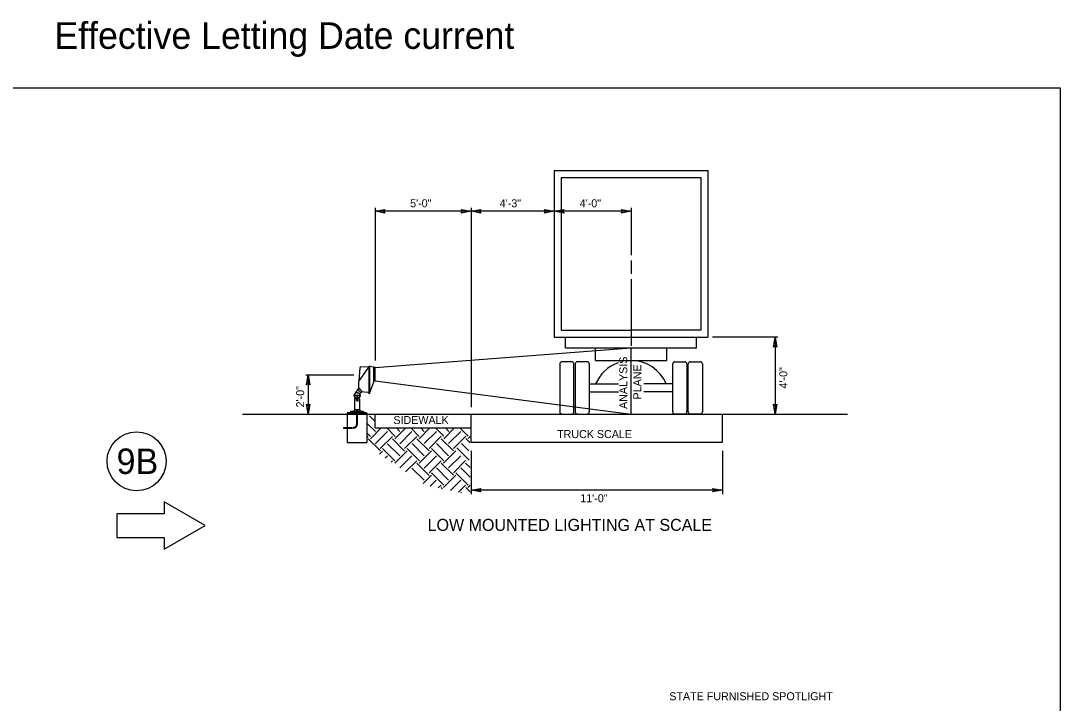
# Model space of a CAD drawing. Extents: x 99968 to 128667, y 90163 to 102182.
# Drawn here: x 111808 to 113367, y 97953 to 98977 of the extents above; entities that cross this region are included whole.
import ezdxf

# ---------------------------------------------------------------- set-up
doc = ezdxf.new("R2010")
doc.units = 0
for name, color, linetype in [('Border Prelim Stamp', 7, 'Continuous'), ('Default', 7, 'Continuous'), ('Level 7', 7, 'Continuous'), ('RD Standard Plans Active', 7, 'Continuous')]:
    doc.layers.add(name, color=color, linetype=linetype)

msp = doc.modelspace()

# ---------------------------------------------------------------- linework, layer by layer
at = {"layer": 'Border Prelim Stamp'}
msp.add_lwpolyline([(112085, 98219.6), (112023.5, 98255.1), (112023.5, 98237.3), (111952.6, 98237.3), (111952.6, 98201.9), (112023.5, 98201.9), (112023.5, 98184.1)], close=True, dxfattribs=at)
msp.add_circle((111981.9, 98316.2), 44.2, dxfattribs=at)
at = {"layer": 'Default'}
msp.add_lwpolyline([(110167.5, 98876.5), (113367.2, 98876.5), (113367.2, 96676.9), (110167.5, 96676.9)], close=True, dxfattribs=at)
at = {"layer": 'RD Standard Plans Active'}
for p, q in [((112608.4, 98752.5), (112838.8, 98752.5)), ((112608.4, 98752.5), (112608.4, 98502.3)), ((112618.9, 98742), (112828.3, 98742)), ((112618.9, 98742), (112618.9, 98512.8)), ((112828.3, 98742), (112828.3, 98512.8)), ((112838.8, 98752.5), (112838.8, 98502.3)), ((112339.6, 98696.5), (112339.6, 98467.6)), ((112483.6, 98691.3), (112339.6, 98691.3)), ((112483.6, 98696.5), (112483.6, 98397.4)), ((112608.4, 98691.3), (112483.6, 98691.3)), ((112723.6, 98691.3), (112608.4, 98691.3)), ((112723.6, 98696.5), (112723.6, 98625.6)), ((112723.6, 98617.6), (112723.6, 98597.6)), ((112723.6, 98589.6), (112723.6, 98489.6)), ((112618.9, 98512.8), (112723.6, 98512.8)), ((112828.3, 98512.8), (112723.6, 98512.8)), ((112608.4, 98502.3), (112838.8, 98502.3)), ((112625.3, 98486.6), (112625.3, 98501.8)), ((112821.8, 98486.6), (112821.8, 98501.8)), ((112943.6, 98502.3), (112845.9, 98502.3)), ((112939.9, 98502.3), (112939.9, 98387.1)), ((112339.6, 98456.7), (112723.6, 98486.6)), ((112625.3, 98486.6), (112821.8, 98486.6)), ((112670, 98467.3), (112670, 98486.6)), ((112723.6, 98386.8), (112723.6, 98486.6)), ((112777.2, 98467.3), (112777.2, 98486.6)), ((112329.9, 98457.6), (112315.9, 98437.2)), ((112318.4, 98457.9), (112331, 98458.3)), ((112331, 98419.2), (112331, 98458.7)), ((112331.4, 98459), (112331.3, 98459)), ((112331.4, 98419.2), (112331.4, 98459)), ((112331.9, 98418.6), (112331.9, 98458.9)), ((112337.1, 98457.5), (112331.9, 98458.3)), ((112337.6, 98435.3), (112337.6, 98457)), ((112339.6, 98456.7), (112337.6, 98456.7)), ((112337.7, 98457), (112339, 98456.7)), ((112337.7, 98437.1), (112337.7, 98456.7)), ((112338.9, 98456.8), (112338.9, 98437.6)), ((112339.6, 98437.1), (112339.6, 98456.7)), ((112670, 98467.3), (112777.2, 98467.3)), ((112235.6, 98445.7), (112307.9, 98445.7)), ((112239.3, 98445.7), (112239.3, 98387.1)), ((112316.9, 98456.5), (112315.1, 98436.5)), ((112339.6, 98453.6), (112337.6, 98453.6)), ((112339.6, 98450.9), (112337.6, 98450.9)), ((112339.6, 98448.3), (112337.6, 98448.3)), ((112339.6, 98445.6), (112337.6, 98445.6)), ((112339.6, 98442.9), (112337.6, 98442.9)), ((112337.8, 98453.6), (112337.8, 98454.4)), ((112315.1, 98426.5), (112309.9, 98418.6)), ((112315.1, 98422.6), (112315.1, 98436.3)), ((112315.7, 98425.9), (112319.8, 98421.5)), ((112332, 98419.6), (112337.6, 98435.3)), ((112339.6, 98440.2), (112337.6, 98440.2)), ((112339.6, 98437.1), (112337.6, 98437.1)), ((112337.7, 98437.3), (112338.9, 98437.5)), ((112337.8, 98439.3), (112337.8, 98440.2)), ((112339.6, 98437.1), (112723.6, 98386.8)), ((112661, 98432.2), (112704.6, 98432.2)), ((112786.2, 98432.2), (112742.5, 98432.2)), ((112307.8, 98415), (112311.4, 98415)), ((112310.5, 98410.8), (112309, 98409.7)), ((112312.7, 98412.4), (112310.5, 98411.4)), ((112310.5, 98411), (112310.5, 98409.7)), ((112312, 98415), (112313.4, 98415)), ((112312.7, 98412.4), (112314.9, 98411.4)), ((112313.9, 98415), (112317.8, 98415)), ((112314.9, 98411), (112314.9, 98409.7)), ((112314.9, 98410.8), (112316.4, 98409.7)), ((112316.1, 98417.7), (112320.1, 98420.8)), ((112316.4, 98421.1), (112331, 98419.9)), ((112328.7, 98420.1), (112330.6, 98418.1)), ((112331, 98419.2), (112331.8, 98419.2)), ((112661, 98420.2), (112704.7, 98420.2)), ((112786.2, 98420.2), (112742.5, 98420.2)), ((112309, 98409.7), (112309, 98393.2)), ((112316.1, 98409.7), (112309.3, 98409.7)), ((112316.1, 98409.5), (112309.3, 98409.5)), ((112316.4, 98409.7), (112316.4, 98393.2)), ((112140.7, 98387.1), (113048.4, 98387.1)), ((112299.1, 98389.4), (112298, 98388.3)), ((112298, 98388.3), (112298, 98344.3)), ((112298, 98388.3), (112327.3, 98388.3)), ((112299.1, 98389.4), (112326.2, 98389.4)), ((112322.5, 98390.8), (112302.9, 98390.8)), ((112302.9, 98390.8), (112302.9, 98389.3)), ((112316.8, 98393.2), (112308.5, 98393.2)), ((112308.5, 98393.2), (112308.5, 98390.8)), ((112311.7, 98393.6), (112313.6, 98393.6)), ((112312.1, 98393.1), (112311.7, 98393.6)), ((112312.1, 98393.1), (112313.2, 98393.1)), ((112312.1, 98389.4), (112312.1, 98393.1)), ((112312.1, 98372.3), (112312.1, 98389.4)), ((112313.2, 98393.1), (112313.6, 98393.6)), ((112313.2, 98389.4), (112313.2, 98393.1)), ((112313.2, 98372.2), (112313.2, 98389.4)), ((112316.8, 98393.2), (112316.8, 98390.8)), ((112322.5, 98390.8), (112322.5, 98389.3)), ((112326.2, 98389.4), (112327.3, 98388.3)), ((112327.3, 98388.3), (112327.3, 98344.3)), ((112331.3, 98384.3), (112339.6, 98376)), ((112339.6, 98366.1), (112339.6, 98387.1)), ((112483.6, 98345), (112483.6, 98387.1)), ((112860.8, 98345), (112860.8, 98387.1)), ((112292.5, 98366.7), (112292.5, 98365.6)), ((112292.5, 98366.7), (112298, 98366.7)), ((112292.5, 98365.6), (112298, 98365.6)), ((112298, 98366.7), (112305.7, 98366.7)), ((112298, 98365.6), (112305.7, 98365.6)), ((112327.3, 98373.6), (112340.2, 98360.7)), ((112332.7, 98349.9), (112348.9, 98366.1)), ((112339.6, 98366.1), (112483.6, 98366.1)), ((112357.1, 98366.1), (112369.6, 98353.5)), ((112369.4, 98349.9), (112385.6, 98366.1)), ((112371.8, 98366.1), (112377, 98360.9)), ((112393.5, 98366.1), (112406, 98353.5)), ((112405.9, 98350), (112422, 98366.1)), ((112408.1, 98366.1), (112413.4, 98360.9)), ((112430.4, 98366.1), (112442.8, 98353.7)), ((112442.6, 98350), (112458.6, 98366.1)), ((112445.1, 98366.1), (112450.2, 98361)), ((112466.8, 98366.1), (112479.2, 98353.7)), ((112327.3, 98358.9), (112332.8, 98353.4)), ((112327.3, 98351.5), (112329.2, 98353.4)), ((112329.3, 98349.9), (112347.6, 98331.6)), ((112340, 98342.5), (112358.4, 98360.9)), ((112347.4, 98335.2), (112365.7, 98353.5)), ((112365.7, 98349.9), (112384, 98331.5)), ((112376.7, 98342.5), (112395, 98360.9)), ((112384, 98335.2), (112402.4, 98353.5)), ((112402.5, 98350), (112420.8, 98331.7)), ((112413.2, 98342.7), (112431.6, 98361)), ((112420.6, 98335.3), (112438.9, 98353.7)), ((112438.9, 98350), (112457.2, 98331.7)), ((112449.9, 98342.7), (112468.2, 98361)), ((112457.2, 98335.3), (112475.6, 98353.7)), ((112475.7, 98350.1), (112482.1, 98343.7)), ((112479.1, 98350.1), (112482.1, 98353.1)), ((112298, 98344.3), (112327.3, 98344.3)), ((112351, 98335.2), (112369.4, 98316.9)), ((112358.4, 98342.5), (112376.7, 98324.2)), ((112387.8, 98335.3), (112406.2, 98317)), ((112395.2, 98342.7), (112413.5, 98324.3)), ((112424.2, 98335.3), (112442.6, 98317)), ((112431.6, 98342.7), (112449.9, 98324.3)), ((112462.5, 98336.2), (112480.9, 98317.8)), ((112469.2, 98342.9), (112480.5, 98331.6)), ((112483.6, 98345), (112860.8, 98345)), ((112346.1, 98326.6), (112351, 98331.5)), ((112354.9, 98320.7), (112358.4, 98324.2)), ((112363.7, 98314.9), (112365.7, 98316.9)), ((112369.2, 98313.3), (112387.6, 98331.7)), ((112376.7, 98306.2), (112394.9, 98324.3)), ((112385.5, 98300.3), (112402.2, 98317)), ((112405.9, 98313.3), (112424.2, 98331.7)), ((112413.2, 98306), (112431.6, 98324.3)), ((112420.6, 98298.7), (112438.9, 98317)), ((112442.4, 98313.5), (112460.8, 98331.8)), ((112449.8, 98306.1), (112468.1, 98324.5)), ((112457.1, 98298.8), (112475.4, 98317.1)), ((112483.6, 98332), (112483.6, 98266.7)), ((112860.8, 98332), (112860.8, 98266.7)), ((112394.9, 98306), (112413.2, 98287.7)), ((112402.2, 98313.3), (112420.6, 98295)), ((112431.7, 98306.2), (112450, 98287.8)), ((112439, 98313.5), (112457.4, 98295.2)), ((112468.1, 98306.1), (112482.1, 98292.1)), ((112475.4, 98313.5), (112482.1, 98306.8)), ((112411.8, 98282.8), (112424.1, 98295.1)), ((112422.5, 98278.9), (112431.4, 98287.8)), ((112424.4, 98298.8), (112442.7, 98280.5)), ((112442.4, 98276.8), (112460.8, 98295.1)), ((112452.6, 98272.4), (112468.1, 98287.8)), ((112460.8, 98298.8), (112479.1, 98280.5)), ((112434.5, 98276.3), (112438.8, 98280.5)), ((112438.8, 98276.8), (112440.6, 98274.9)), ((112464.7, 98269.7), (112475.4, 98280.5)), ((112475.6, 98277), (112482.1, 98270.4)), ((112479, 98277), (112482.1, 98280.1)), ((112860.8, 98272.7), (112483.6, 98272.7)), ((112468.2, 98269.6), (112469.1, 98268.8))]:
    msp.add_line(p, q, dxfattribs=at)
for points in [[(112354.5, 98688.7), (112339.6, 98691.3), (112354.5, 98693.8), (112352.1, 98691.3)], [(112468.7, 98693.8), (112483.6, 98691.3), (112468.7, 98688.7), (112471, 98691.3)], [(112498.5, 98688.7), (112483.6, 98691.3), (112498.5, 98693.8), (112496.1, 98691.3)], [(112593.5, 98693.8), (112608.4, 98691.3), (112593.5, 98688.7), (112595.8, 98691.3)], [(112623.3, 98688.7), (112608.4, 98691.3), (112623.3, 98693.8), (112620.9, 98691.3)], [(112708.7, 98693.8), (112723.6, 98691.3), (112708.7, 98688.7), (112711, 98691.3)], [(112937.4, 98487.4), (112939.9, 98502.3), (112942.4, 98487.4), (112939.9, 98489.8)], [(112236.7, 98430.8), (112239.3, 98445.7), (112241.8, 98430.8), (112239.3, 98433.1)], [(112241.8, 98402), (112239.3, 98387.1), (112236.7, 98402), (112239.3, 98399.7)], [(112312, 98407.3), (112312.4, 98408), (112313.3, 98408), (112313.8, 98407.3), (112313.3, 98406.5), (112312.4, 98406.5)], [(112942.4, 98402), (112939.9, 98387.1), (112937.4, 98402), (112939.9, 98399.7)], [(112498.5, 98270.1), (112483.6, 98272.7), (112498.5, 98275.2), (112496.1, 98272.7)], [(112845.9, 98275.2), (112860.8, 98272.7), (112845.9, 98270.1), (112848.3, 98272.7)]]:
    msp.add_lwpolyline(points, close=True, dxfattribs=at)
for points in [[(112616.7, 98462.4), (112616.7, 98390.3)], [(112634.6, 98465.5), (112619.8, 98465.5)], [(112637.7, 98390.3), (112637.7, 98462.4)], [(112639.9, 98462.4), (112639.9, 98390.3)], [(112657.8, 98465.5), (112643, 98465.5)], [(112661, 98390.3), (112661, 98462.4)], [(112786.2, 98390.3), (112786.2, 98462.4)], [(112789.3, 98465.5), (112804.1, 98465.5)], [(112807.3, 98462.4), (112807.3, 98390.3)], [(112809.4, 98390.3), (112809.4, 98462.4)], [(112812.5, 98465.5), (112827.3, 98465.5)], [(112830.5, 98462.4), (112830.5, 98390.3)], [(112619.8, 98387.1), (112634.6, 98387.1)], [(112643, 98387.1), (112657.8, 98387.1)], [(112804.1, 98387.1), (112789.3, 98387.1)], [(112827.3, 98387.1), (112812.5, 98387.1)]]:
    msp.add_lwpolyline(points, dxfattribs=at)
for start, end in [(109.6746, 157.0482), (22.9518, 89.8544)]:
    msp.add_arc((112723.4, 98409.7), 57.6, start, end, dxfattribs=at)
for centre, major_axis, start_param, end_param in [((112318.4, 98456.4), (-1.47, 0), 4.712389, 6.17688), ((112331.3, 98458.7), (0.302, 0), 1.610729, 3.003849), ((112337.1, 98457), (0.489, 0), 0, 1.533549), ((112619.8, 98462.4), (-3.15, 0), 4.712389, 6.283185), ((112634.6, 98462.4), (-3.15, 0), 3.141593, 4.712389), ((112643, 98462.4), (-3.15, 0), 4.712389, 6.283185), ((112657.8, 98462.4), (-3.15, 0), 3.141593, 4.712389), ((112789.3, 98462.4), (-3.15, 0), 4.712389, 6.283185), ((112804.1, 98462.4), (3.15, 0), 0, 1.570796), ((112812.5, 98462.4), (-3.15, 0), 4.712389, 6.283185), ((112827.3, 98462.4), (3.15, 0), 0, 1.570796), ((112316.6, 98436.3), (-1.47, 0), 6.176891, 6.283185), ((112312.7, 98414.9), (4.15, 0), 0.170055, 2.999191), ((112312.7, 98414.9), (4.15, 0), 3.084339, 3.237102), ((112312.7, 98414.9), (4.15, 0), 3.340162, 4.155903), ((112312.7, 98414.9), (4.15, 0), 5.286501, 6.157241), ((112316.6, 98422.6), (-1.47, 0), 0, 1.48572), ((112312.7, 98414.9), (4.15, 0), 6.222998, 6.387146), ((112331.1, 98418.6), (-0.734, 0), 0.768154, 3.141593), ((112619.8, 98390.3), (3.15, 0), 3.141593, 4.712389), ((112634.6, 98390.3), (3.15, 0), 4.712389, 6.283185), ((112643, 98390.3), (3.15, 0), 3.141593, 4.712389), ((112657.8, 98390.3), (3.15, 0), 4.712389, 6.283185), ((112789.3, 98390.3), (-3.15, 0), 0, 1.570796), ((112804.1, 98390.3), (3.15, 0), 4.712389, 6.283185), ((112812.5, 98390.3), (-3.15, 0), 0, 1.570796), ((112827.3, 98390.3), (3.15, 0), 4.712389, 6.283185), ((112306.6, 98372.2), (5.5, 0), 4.745729, 6.283185), ((112306.6, 98372.2), (6.6, 0), 4.74017, 6.283185)]:
    msp.add_ellipse(centre, major_axis=major_axis, ratio=0.999797, start_param=start_param, end_param=end_param, dxfattribs=at)
for centre, major_axis in [((112312.7, 98414.9), (4.48, 0)), ((112312.7, 98414.9), (0.926, 0)), ((112312.7, 98414.9), (0.506, 0)), ((112312.9, 98407.3), (-1.01, 0))]:
    msp.add_ellipse(centre, major_axis=major_axis, ratio=0.999797, dxfattribs=at)
msp.add_spline([(112331.4, 98459), (112331.5, 98459.1), (112331.6, 98459.1), (112331.9, 98458.9)], degree=3, dxfattribs=at)

# ---------------------------------------------------------------- texts
at = {"layer": 'Border Prelim Stamp'}
msp.add_text('9B', height=38.31, dxfattribs=at).set_placement((111951.9, 98297))
at = {"layer": 'Level 7'}
msp.add_text('Effective Letting Date current', height=40, dxfattribs=at).set_placement((111858.8, 98935))
at = {"layer": 'RD Standard Plans Active'}
for s, height, p in [('5\'-0"', 12, (112392.2, 98697.3)), ('4\'-3"', 12, (112526.6, 98697.3)), ('4\'-0"', 12, (112646.6, 98697.3)), ('SIDEWALK', 12, (112367.1, 98372.1)), ('TRUCK SCALE', 12, (112612.6, 98351)), ('11\'-0"', 12, (112647.4, 98254.7)), ('LOW MOUNTED LIGHTING AT SCALE', 18, (112418.4, 98211.7)), ('STATE FURNISHED SPOTLIGHT', 12, (112780.9, 97957.6))]:
    msp.add_text(s, height=height, dxfattribs=at).set_placement(p)
for s, p in [('ANALYSIS', (112717.9, 98394.7)), ('PLANE', (112738.9, 98408.9)), ('4\'-0"', (112957.9, 98425.4)), ('2\'-0"', (112233.3, 98397))]:
    msp.add_text(s, height=12, rotation=90, dxfattribs=at).set_placement(p)

doc.saveas('drawing.dxf')
